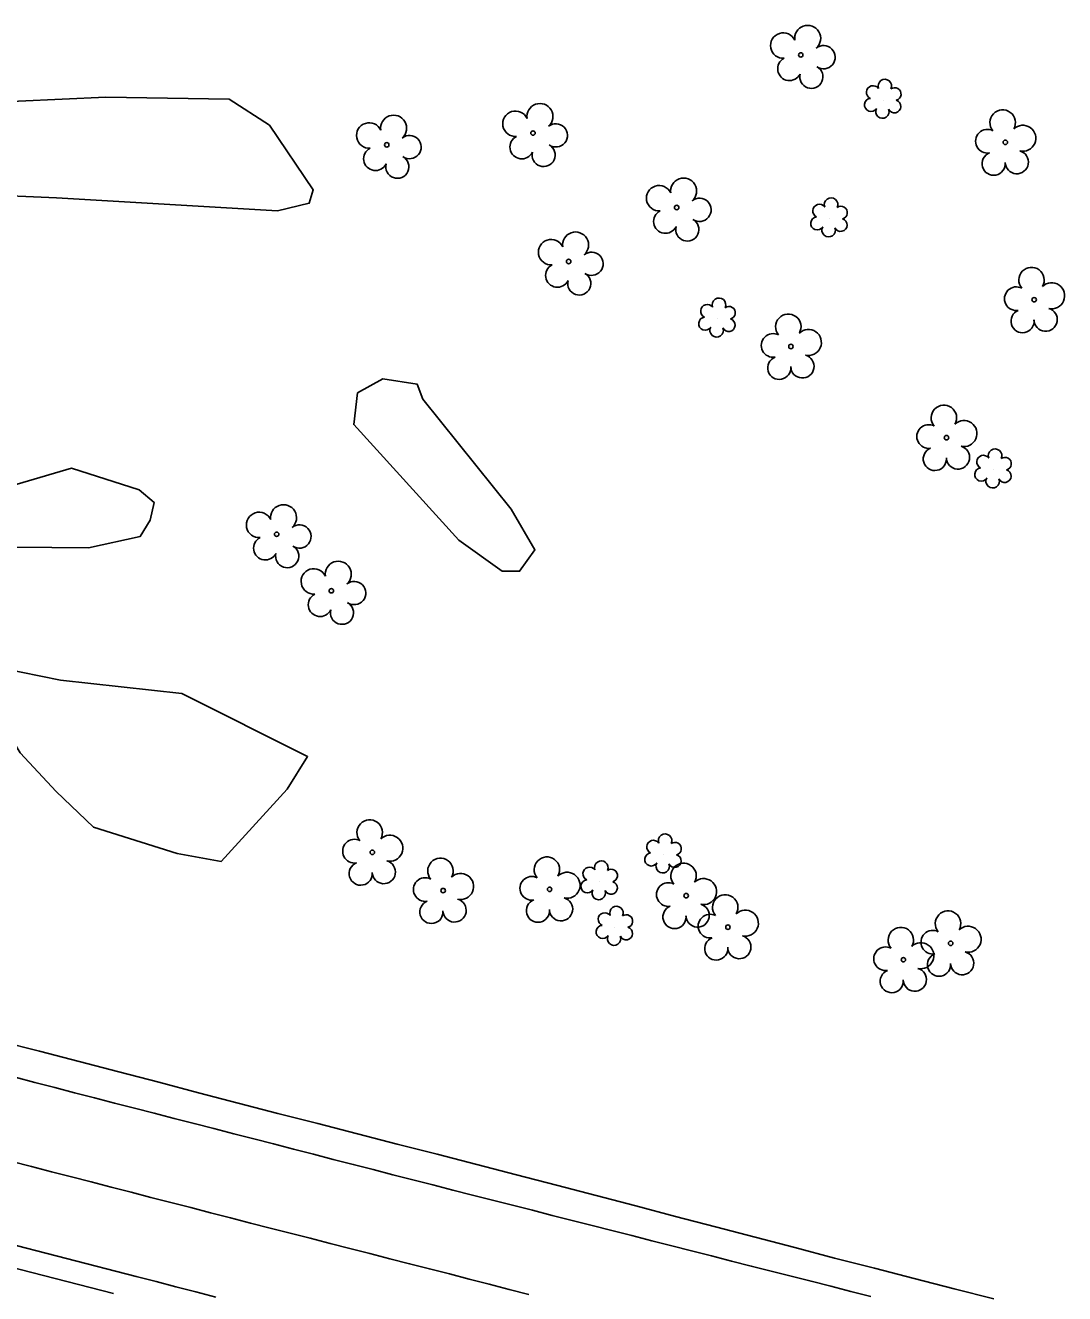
# Model space of a CAD drawing. Extents: x 1182322 to 1186765, y 572295 to 575411.
# Drawn here: x 1184329.7 to 1184481.4, y 574141.3 to 574326.5 of the extents above; entities that cross this region are included whole.
import ezdxf

# ---------------------------------------------------------------- set-up
doc = ezdxf.new("R2010")
doc.units = 0
for name, color, linetype in [('Exist Roads EOP', 7, 'Continuous'), ('Exist Roads EOT', 7, 'Continuous'), ('Exist Vegetation Shrub CELL', 7, 'Continuous'), ('Exist Vegetation Tree CELL', 7, 'Continuous'), ('Exist Vegetation Woods Line', 7, 'Continuous')]:
    doc.layers.add(name, color=color, linetype=linetype)

msp = doc.modelspace()

# ---------------------------------------------------------------- linework, layer by layer
at = {"layer": 'Exist Roads EOP'}
msp.add_line((1184342.51, 574141.3), (1184289.38, 574155.01), dxfattribs=at)
msp.add_lwpolyline([(1184325.9, 574178.18), (1184331.74, 574176.68), (1184337.52, 574175.19), (1184343.33, 574173.67), (1184349.13, 574172.16), (1184354.94, 574170.64), (1184360.74, 574169.12), (1184366.55, 574167.61), (1184372.36, 574166.12), (1184378.17, 574164.63), (1184383.98, 574163.14), (1184389.79, 574161.65), (1184395.6, 574160.16), (1184401.41, 574158.66), (1184407.22, 574157.14), (1184413.02, 574155.62), (1184418.82, 574154.1), (1184424.63, 574152.57), (1184430.43, 574151.05), (1184436.24, 574149.54), (1184442.04, 574148.02), (1184447.84, 574146.5), (1184453.65, 574145.01), (1184459.47, 574143.51), (1184465.28, 574142.02), (1184471.09, 574140.53)], dxfattribs=at)
at = {"layer": 'Exist Roads EOT'}
msp.add_line((1184345.84, 574143.81), (1184291.03, 574157.91), dxfattribs=at)
for points in [[(1184328.15, 574172.89), (1184331.06, 574172.14), (1184333.96, 574171.38), (1184336.86, 574170.63), (1184339.77, 574169.88), (1184342.67, 574169.13), (1184345.58, 574168.38), (1184348.48, 574167.63), (1184351.39, 574166.88), (1184354.29, 574166.13), (1184357.2, 574165.39), (1184360.11, 574164.64), (1184363.01, 574163.9), (1184365.92, 574163.15), (1184368.82, 574162.4), (1184371.73, 574161.65), (1184374.63, 574160.9), (1184377.54, 574160.16), (1184380.44, 574159.41), (1184383.35, 574158.67), (1184386.26, 574157.92), (1184389.16, 574157.18), (1184392.07, 574156.43), (1184394.97, 574155.69), (1184397.88, 574154.95), (1184400.79, 574154.21), (1184403.7, 574153.47), (1184406.6, 574152.73), (1184409.51, 574151.99), (1184412.42, 574151.25), (1184415.33, 574150.51), (1184418.23, 574149.77), (1184421.14, 574149.03), (1184424.05, 574148.29), (1184426.95, 574147.55), (1184429.86, 574146.8), (1184432.77, 574146.06), (1184435.67, 574145.33), (1184438.58, 574144.59), (1184441.49, 574143.86), (1184444.4, 574143.11), (1184447.3, 574142.37), (1184450.21, 574141.62), (1184453.12, 574140.87)], [(1184403.21, 574141.17), (1184400.3, 574141.92), (1184397.4, 574142.67), (1184394.49, 574143.42), (1184391.59, 574144.17), (1184388.68, 574144.91), (1184385.77, 574145.66), (1184382.87, 574146.4), (1184379.96, 574147.15), (1184377.06, 574147.89), (1184374.15, 574148.64), (1184371.24, 574149.38), (1184368.34, 574150.13), (1184365.43, 574150.87), (1184362.53, 574151.61), (1184359.62, 574152.36), (1184356.71, 574153.11), (1184353.81, 574153.86), (1184350.9, 574154.61), (1184348, 574155.36), (1184345.1, 574156.11), (1184342.19, 574156.86), (1184339.29, 574157.61), (1184336.38, 574158.36), (1184333.48, 574159.11), (1184330.57, 574159.86), (1184327.67, 574160.61)], [(1184345.84, 574143.81), (1184348.74, 574143.06), (1184351.65, 574142.31), (1184354.55, 574141.55), (1184357.46, 574140.8)]]:
    msp.add_lwpolyline(points, dxfattribs=at)
at = {"layer": 'Exist Vegetation Shrub CELL'}
for p, q in [((1184454.95, 574315.57), (1184454.95, 574315.57)), ((1184447.1, 574298.25), (1184447.1, 574298.25)), ((1184430.74, 574283.63), (1184430.74, 574283.63)), ((1184471.05, 574261.6), (1184471.05, 574261.6)), ((1184422.86, 574205.39), (1184422.86, 574205.39)), ((1184413.54, 574201.47), (1184413.54, 574201.47)), ((1184415.76, 574194.82), (1184415.76, 574194.82))]:
    msp.add_line(p, q, dxfattribs=at)
for centre, radius, start, end in [((1184453.46, 574316.69), 0.968, 35.8908, 245.4216), ((1184455.18, 574317.61), 0.99, 334.8391, 200.4717), ((1184456.62, 574316.44), 0.929, 284.4567, 126.0861), ((1184453.15, 574314.86), 0.955, 95.1099, 327.9534), ((1184456.58, 574314.64), 0.937, 204.9913, 73.4601), ((1184454.82, 574313.88), 0.984, 151.2797, 21.387), ((1184445.62, 574299.38), 0.968, 35.8908, 245.4216), ((1184447.33, 574300.29), 0.99, 334.8391, 200.4717), ((1184445.3, 574297.55), 0.955, 95.1099, 327.9534), ((1184448.77, 574299.12), 0.929, 284.4567, 126.0861), ((1184446.97, 574296.57), 0.984, 151.2797, 21.387), ((1184448.74, 574297.32), 0.937, 204.9913, 73.4601), ((1184429.25, 574284.75), 0.968, 35.8908, 245.4216), ((1184430.96, 574285.67), 0.99, 334.8391, 200.4717), ((1184428.94, 574282.92), 0.955, 95.1099, 327.9534), ((1184432.41, 574284.5), 0.929, 284.4567, 126.0861), ((1184430.61, 574281.94), 0.984, 151.2797, 21.387), ((1184432.37, 574282.7), 0.937, 204.9913, 73.4601), ((1184469.57, 574262.73), 0.968, 35.8908, 245.4216), ((1184471.28, 574263.64), 0.99, 334.8391, 200.4717), ((1184472.72, 574262.47), 0.929, 284.4567, 126.0861), ((1184469.25, 574260.89), 0.955, 95.1099, 327.9534), ((1184472.69, 574260.67), 0.937, 204.9913, 73.4601), ((1184470.92, 574259.92), 0.984, 151.2797, 21.387), ((1184423.09, 574207.43), 0.99, 334.8391, 200.4717), ((1184421.38, 574206.52), 0.968, 35.8908, 245.4216), ((1184424.53, 574206.26), 0.929, 284.4567, 126.0861), ((1184413.77, 574203.51), 0.99, 334.8391, 200.4717), ((1184421.06, 574204.69), 0.955, 95.1099, 327.9534), ((1184422.73, 574203.71), 0.984, 151.2797, 21.387), ((1184424.5, 574204.47), 0.937, 204.9913, 73.4601), ((1184412.06, 574202.6), 0.968, 35.8908, 245.4216), ((1184415.21, 574202.34), 0.929, 284.4567, 126.0861), ((1184411.74, 574200.76), 0.955, 95.1099, 327.9534), ((1184415.18, 574200.54), 0.937, 204.9913, 73.4601), ((1184413.41, 574199.79), 0.984, 151.2797, 21.387), ((1184414.28, 574195.94), 0.968, 35.8908, 245.4216), ((1184415.99, 574196.86), 0.99, 334.8391, 200.4717), ((1184417.43, 574195.69), 0.929, 284.4567, 126.0861), ((1184413.96, 574194.11), 0.955, 95.1099, 327.9534), ((1184417.4, 574193.89), 0.937, 204.9913, 73.4601), ((1184415.63, 574193.13), 0.984, 151.2797, 21.387)]:
    msp.add_arc(centre, radius, start, end, dxfattribs=at)
at = {"layer": 'Exist Vegetation Tree CELL'}
for p, q in [((1184442.9, 574322.15), (1184442.9, 574322.15)), ((1184403.8, 574310.74), (1184403.8, 574310.74)), ((1184382.44, 574309.03), (1184382.44, 574309.03)), ((1184472.78, 574309.39), (1184472.78, 574309.39)), ((1184424.78, 574299.87), (1184424.78, 574299.87)), ((1184409, 574291.99), (1184409, 574291.99)), ((1184476.99, 574286.41), (1184476.99, 574286.41)), ((1184441.46, 574279.58), (1184441.46, 574279.58)), ((1184464.18, 574266.28), (1184464.18, 574266.28)), ((1184366.36, 574252.17), (1184366.36, 574252.17)), ((1184374.35, 574243.92), (1184374.35, 574243.92)), ((1184380.34, 574205.74), (1184380.34, 574205.74)), ((1184406.22, 574200.33), (1184406.22, 574200.33)), ((1184390.67, 574200.15), (1184390.67, 574200.15)), ((1184426.16, 574199.41), (1184426.16, 574199.41)), ((1184432.26, 574194.8), (1184432.26, 574194.8)), ((1184464.79, 574192.45), (1184464.79, 574192.45)), ((1184457.89, 574190.05), (1184457.89, 574190.05))]:
    msp.add_line(p, q, dxfattribs=at)
for centre in [(1184442.9, 574322.15), (1184403.8, 574310.74), (1184472.78, 574309.39), (1184382.44, 574309.03), (1184424.78, 574299.87), (1184409, 574291.99), (1184476.99, 574286.41), (1184441.46, 574279.58), (1184464.18, 574266.28), (1184366.36, 574252.17), (1184374.35, 574243.92), (1184380.34, 574205.74), (1184390.67, 574200.15), (1184406.22, 574200.33), (1184426.16, 574199.41), (1184432.26, 574194.8), (1184464.79, 574192.45), (1184457.89, 574190.05)]:
    msp.add_circle(centre, 0.326, dxfattribs=at)
for centre, radius, start, end in [((1184443.91, 574324.57), 1.9, 311.4735, 188.5723), ((1184440.34, 574323.51), 1.86, 24.5374, 274.0857), ((1184446.23, 574321.82), 1.7, 235.6545, 128.9324), ((1184441.26, 574320.13), 1.73, 117.036, 333.7181), ((1184444.45, 574318.95), 1.69, 165.9394, 60.6034), ((1184383.44, 574311.45), 1.9, 311.4735, 188.5723), ((1184401.24, 574312.1), 1.86, 24.5374, 274.0857), ((1184404.81, 574313.16), 1.9, 311.4735, 188.5723), ((1184472.39, 574312.27), 1.86, 330.1651, 219.7134), ((1184379.88, 574310.39), 1.86, 24.5374, 274.0857), ((1184407.14, 574310.41), 1.7, 235.6545, 128.9324), ((1184475.33, 574309.98), 1.9, 257.1011, 134.1999), ((1184385.77, 574308.7), 1.7, 235.6545, 128.9324), ((1184402.16, 574308.71), 1.73, 117.036, 333.7181), ((1184470.17, 574309.55), 1.73, 62.6636, 279.3457), ((1184380.79, 574307), 1.73, 117.036, 333.7181), ((1184405.35, 574307.54), 1.69, 165.9394, 60.6034), ((1184471.07, 574306.27), 1.69, 111.5671, 6.231), ((1184474.45, 574306.5), 1.7, 181.2822, 74.56), ((1184383.98, 574305.83), 1.69, 165.9394, 60.6034), ((1184425.79, 574302.28), 1.9, 311.4735, 188.5723), ((1184422.22, 574301.23), 1.86, 24.5374, 274.0857), ((1184428.11, 574299.54), 1.7, 235.6545, 128.9324), ((1184423.14, 574297.84), 1.73, 117.036, 333.7181), ((1184426.33, 574296.67), 1.69, 165.9394, 60.6034), ((1184406.44, 574293.35), 1.86, 24.5374, 274.0857), ((1184410.01, 574294.4), 1.9, 311.4735, 188.5723), ((1184412.34, 574291.66), 1.7, 235.6545, 128.9324), ((1184407.36, 574289.96), 1.73, 117.036, 333.7181), ((1184476.6, 574289.28), 1.86, 330.1651, 219.7134), ((1184410.55, 574288.78), 1.69, 165.9394, 60.6034), ((1184474.38, 574286.56), 1.73, 62.6636, 279.3457), ((1184479.54, 574286.99), 1.9, 257.1011, 134.1999), ((1184441.08, 574282.46), 1.86, 330.1651, 219.7134), ((1184475.29, 574283.28), 1.69, 111.5671, 6.231), ((1184478.66, 574283.51), 1.7, 181.2822, 74.56), ((1184444.01, 574280.17), 1.9, 257.1011, 134.1999), ((1184438.86, 574279.74), 1.73, 62.6636, 279.3457), ((1184443.14, 574276.68), 1.7, 181.2822, 74.56), ((1184439.76, 574276.46), 1.69, 111.5671, 6.231), ((1184463.8, 574269.16), 1.86, 330.1651, 219.7134), ((1184461.58, 574266.44), 1.73, 62.6636, 279.3457), ((1184466.73, 574266.87), 1.9, 257.1011, 134.1999), ((1184462.48, 574263.16), 1.69, 111.5671, 6.231), ((1184465.86, 574263.38), 1.7, 181.2822, 74.56), ((1184367.36, 574254.59), 1.9, 311.4735, 188.5723), ((1184363.8, 574253.53), 1.86, 24.5374, 274.0857), ((1184369.69, 574251.84), 1.7, 235.6545, 128.9324), ((1184364.72, 574250.15), 1.73, 117.036, 333.7181), ((1184367.9, 574248.97), 1.69, 165.9394, 60.6034), ((1184371.79, 574245.28), 1.86, 24.5374, 274.0857), ((1184375.36, 574246.33), 1.9, 311.4735, 188.5723), ((1184377.68, 574243.59), 1.7, 235.6545, 128.9324), ((1184372.71, 574241.89), 1.73, 117.036, 333.7181), ((1184375.9, 574240.71), 1.69, 165.9394, 60.6034), ((1184379.95, 574208.62), 1.86, 330.1651, 219.7134), ((1184382.89, 574206.33), 1.9, 257.1011, 134.1999), ((1184377.73, 574205.9), 1.73, 62.6636, 279.3457), ((1184378.63, 574202.62), 1.69, 111.5671, 6.231), ((1184382.01, 574202.85), 1.7, 181.2822, 74.56), ((1184390.28, 574203.02), 1.86, 330.1651, 219.7134), ((1184405.83, 574203.2), 1.86, 330.1651, 219.7134), ((1184425.78, 574202.29), 1.86, 330.1651, 219.7134), ((1184393.22, 574200.74), 1.9, 257.1011, 134.1999), ((1184403.61, 574200.48), 1.73, 62.6636, 279.3457), ((1184408.77, 574200.92), 1.9, 257.1011, 134.1999), ((1184388.06, 574200.3), 1.73, 62.6636, 279.3457), ((1184423.56, 574199.57), 1.73, 62.6636, 279.3457), ((1184428.71, 574200), 1.9, 257.1011, 134.1999), ((1184388.96, 574197.03), 1.69, 111.5671, 6.231), ((1184392.34, 574197.25), 1.7, 181.2822, 74.56), ((1184404.52, 574197.21), 1.69, 111.5671, 6.231), ((1184407.89, 574197.43), 1.7, 181.2822, 74.56), ((1184431.87, 574197.68), 1.86, 330.1651, 219.7134), ((1184424.46, 574196.29), 1.69, 111.5671, 6.231), ((1184427.84, 574196.51), 1.7, 181.2822, 74.56), ((1184429.65, 574194.96), 1.73, 62.6636, 279.3457), ((1184434.81, 574195.39), 1.9, 257.1011, 134.1999), ((1184464.41, 574195.33), 1.86, 330.1651, 219.7134), ((1184457.51, 574192.92), 1.86, 330.1651, 219.7134), ((1184467.34, 574193.04), 1.9, 257.1011, 134.1999), ((1184430.56, 574191.68), 1.69, 111.5671, 6.231), ((1184433.93, 574191.9), 1.7, 181.2822, 74.56), ((1184462.19, 574192.61), 1.73, 62.6636, 279.3457), ((1184455.29, 574190.2), 1.73, 62.6636, 279.3457), ((1184460.44, 574190.64), 1.9, 257.1011, 134.1999), ((1184466.47, 574189.55), 1.7, 181.2822, 74.56), ((1184463.09, 574189.33), 1.69, 111.5671, 6.231), ((1184456.19, 574186.93), 1.69, 111.5671, 6.231), ((1184459.56, 574187.15), 1.7, 181.2822, 74.56)]:
    msp.add_arc(centre, radius, start, end, dxfattribs=at)
at = {"layer": 'Exist Vegetation Woods Line'}
for points in [[(1184315.86, 574314.84), (1184341.41, 574316), (1184359.41, 574315.71), (1184365.31, 574311.92), (1184371.7, 574302.44), (1184371.11, 574300.5), (1184366.46, 574299.41), (1184334.2, 574301.3), (1184311.66, 574302.25), (1184307.51, 574302.82), (1184302.98, 574305), (1184302.26, 574309.05), (1184303.45, 574311.36), (1184305.53, 574313.99)], [(1184387.73, 574271.87), (1184400.61, 574255.85), (1184404.07, 574249.91), (1184401.83, 574246.78), (1184399.31, 574246.79), (1184392.95, 574251.29), (1184377.63, 574268.19), (1184378.15, 574272.81), (1184381.88, 574274.86), (1184386.9, 574274.06)], [(1184322.12, 574257.64), (1184336.41, 574261.84), (1184346.3, 574258.65), (1184348.46, 574256.83), (1184347.89, 574254.22), (1184346.43, 574251.86), (1184338.86, 574250.21), (1184322.71, 574250.33), (1184320.99, 574251), (1184319.38, 574253.12)], [(1184334.78, 574230.86), (1184352.5, 574228.94), (1184370.88, 574219.7), (1184367.88, 574214.93), (1184358.24, 574204.4), (1184351.85, 574205.55), (1184339.62, 574209.43), (1184334.16, 574214.63), (1184328.9, 574220.24), (1184325.49, 574225.84), (1184322.3, 574232.12), (1184324.1, 574233.09), (1184326.19, 574232.63)]]:
    msp.add_lwpolyline(points, close=True, dxfattribs=at)

doc.saveas('drawing.dxf')
